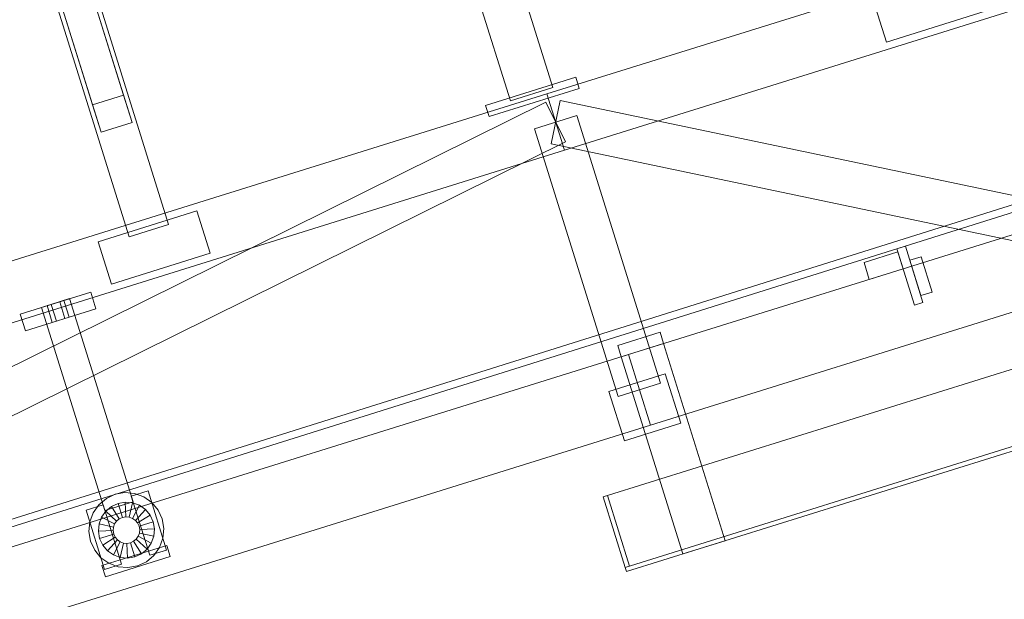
# Model space of a CAD drawing. Header units: millimetres. Extents: x -1970 to 61924, y -58230 to 6847.
# Tile 698 of 925: x 23564 to 24231, y 2686 to 3079. Entities that reach past the tile are written whole.
import ezdxf

# ---------------------------------------------------------------- set-up
doc = ezdxf.new("R2010")
doc.units = ezdxf.units.MM
doc.layers.add('COTAS_P', color=1, linetype='Continuous', lineweight=0)
doc.layers.add('lateral_C02', color=7, linetype='Continuous', lineweight=0)
doc.dimstyles.new('R19_100', dxfattribs={"dimtxt": 250, "dimasz": 150, "dimexe": 150, "dimexo": 80, "dimgap": 100, "dimtad": 1, "dimtih": 1, "dimtoh": 1, "dimdsep": 46, "dimcen": 0.09, "dimadec": 0, "dimazin": 0, "dimtfac": 1, "dimtdec": 4, "dimtofl": 0, "dimtmove": 0, "dimatfit": 3, "dimfxl": 1, "dimtolj": 1, "dimtzin": 0, "dimarcsym": 0})

# ---------------------------------------------------------------- blocks, each defined once
blk = doc.blocks.new('DIM_R26_4')
at = {"layer": 'COTAS_P'}
for p, q in [((15248.37, 1279.09), (24311.82, 4109.09)), ((24311.82, 4109.09), (24155.23, 4107.34)), ((24311.82, 4109.09), (24182.05, 4021.43)), ((24580.07, 3250), (24311.82, 4109.09)), ((15248.37, 1279.09), (15378.14, 1366.76)), ((15248.37, 1279.09), (15404.97, 1280.85)), ((15516.62, 420), (15248.37, 1279.09))]:
    blk.add_line(p, q, dxfattribs=at)
blk.add_text('9495 P', height=250, rotation=17.34062, dxfattribs=at).set_placement((19750.29, 2789.55))

msp = doc.modelspace()

# ---------------------------------------------------------------- linework, layer by layer
at = {"layer": 'lateral_C02'}
for p, q in [((23664.828, 2940.128), (23597.766, 3154.901)), ((23634.326, 3027.746), (23594.984, 3153.747)), ((23571.039, 3146.556), (23638.1, 2931.782)), ((23573.984, 3147.19), (23613.326, 3021.189)), ((23640.125, 3009.176), (23600.782, 3135.176)), ((23619.125, 3002.619), (23579.782, 3128.619)), ((23921.126, 3028.536), (24245.673, 3129.873)), ((23925.005, 3032.89), (23898.716, 3117.084)), ((23870.079, 3108.143), (23896.368, 3023.948)), ((23933.048, 2990.354), (24257.595, 3091.691)), ((24142.163, 3092.315), (24151.104, 3063.679)), ((24151.104, 3063.679), (24217.923, 3084.542)), ((15575.415, 232.817), (24634.01, 3078.273)), ((15576.913, 228.047), (24635.508, 3073.503)), ((23879.545, 3020.79), (23940.636, 3039.866)), ((23943.02, 3032.229), (23940.636, 3039.866)), ((22775.666, 2670.874), (23921.126, 3028.536)), ((23881.929, 3013.154), (23943.02, 3032.229)), ((23896.368, 3023.948), (23925.005, 3032.89)), ((23921.126, 3028.536), (23933.048, 2990.354)), ((22831.602, 2483.861), (23920.432, 3022.888)), ((23634.326, 3027.746), (23613.326, 3021.189)), ((23640.125, 3009.176), (23634.326, 3027.746)), ((23920.432, 3022.888), (23933.742, 2996.002)), ((23930.169, 3024.125), (23924.005, 2994.765)), ((23930.169, 3024.125), (24311.346, 2944.098)), ((23613.326, 3021.189), (23619.125, 3002.619)), ((23879.545, 3020.79), (23881.929, 3013.154)), ((23619.125, 3002.619), (23640.125, 3009.176)), ((23941.405, 3013.916), (23912.769, 3004.974)), ((23941.405, 3013.916), (23998.035, 2832.551)), ((23969.399, 2823.61), (23912.769, 3004.974)), ((22844.912, 2456.976), (23933.742, 2996.002)), ((23924.005, 2994.765), (24305.182, 2914.738)), ((22787.589, 2632.692), (23933.048, 2990.354)), ((23617.161, 2928.387), (23683.979, 2949.25)), ((23692.921, 2920.614), (23683.979, 2949.25)), ((23976.266, 2851.944), (24300.813, 2953.282)), ((23638.1, 2931.782), (23664.828, 2940.128)), ((23617.161, 2928.387), (23626.102, 2899.75)), ((24135.917, 2914.366), (24158.826, 2921.519)), ((24158.187, 2923.568), (24163.914, 2925.356)), ((24158.187, 2923.568), (24170.109, 2885.386)), ((24162.403, 2910.064), (24158.826, 2921.519)), ((24175.836, 2887.174), (24163.914, 2925.356)), ((23626.102, 2899.75), (23692.921, 2920.614)), ((24166.894, 2915.811), (24174.531, 2918.195)), ((24166.894, 2915.811), (24174.346, 2891.947)), ((24181.982, 2894.331), (24174.531, 2918.195)), ((24135.917, 2914.366), (24139.494, 2902.911)), ((24139.494, 2902.911), (24162.403, 2910.064)), ((23991.168, 2804.217), (24315.715, 2905.554)), ((23564.354, 2879.422), (23612.082, 2894.325)), ((23578.673, 2883.893), (23597.764, 2889.854)), ((23591.082, 2887.768), (23593.945, 2888.662)), ((23597.522, 2877.207), (23593.945, 2888.662)), ((23640.743, 2752.208), (23597.764, 2889.854)), ((23615.658, 2882.87), (23612.082, 2894.325)), ((24174.346, 2891.947), (24181.982, 2894.331)), ((23567.931, 2867.968), (23615.658, 2882.87)), ((23578.673, 2883.893), (23621.652, 2746.247)), ((23582.491, 2885.085), (23585.354, 2885.979)), ((23582.491, 2885.085), (23586.067, 2873.631)), ((23585.354, 2885.979), (23591.082, 2887.768)), ((23588.931, 2874.525), (23585.354, 2885.979)), ((23594.658, 2876.313), (23591.082, 2887.768)), ((23959.241, 2755.486), (24379.243, 2886.629)), ((24170.109, 2885.386), (24175.836, 2887.174)), ((23564.354, 2879.422), (23567.931, 2867.968)), ((23588.931, 2874.525), (23594.658, 2876.313)), ((23594.658, 2876.313), (23597.522, 2877.207)), ((23588.931, 2874.525), (23586.067, 2873.631)), ((23969.109, 2858.09), (23997.745, 2867.032)), ((24000.129, 2859.395), (23997.745, 2867.032)), ((23969.109, 2858.09), (23971.493, 2850.454)), ((23971.493, 2850.454), (24000.129, 2859.395)), ((24041.857, 2725.759), (24000.129, 2859.395)), ((22830.806, 2494.282), (23976.266, 2851.944)), ((23971.493, 2850.454), (24013.22, 2716.817)), ((23976.266, 2851.944), (23991.168, 2804.217)), ((23963.136, 2826.892), (24001.318, 2838.814)), ((23974.144, 2707.759), (24394.146, 2838.901)), ((23975.038, 2704.895), (24395.04, 2836.038)), ((24011.75, 2805.405), (24001.318, 2838.814)), ((23998.035, 2832.551), (23969.399, 2823.61)), ((23963.136, 2826.892), (23973.568, 2793.483)), ((22845.709, 2446.555), (23991.168, 2804.217)), ((23973.568, 2793.483), (24011.75, 2805.405)), ((23622.676, 2754.46), (23628.694, 2757.245)), ((23628.694, 2757.245), (23635.227, 2758.379)), ((23635.227, 2758.379), (23641.831, 2757.782)), ((23639.551, 2756.026), (23651.005, 2759.602)), ((23639.551, 2756.026), (23652.069, 2715.935)), ((23641.831, 2757.782), (23648.055, 2755.497)), ((23648.055, 2755.497), (23653.476, 2751.679)), ((23663.523, 2719.511), (23651.005, 2759.602)), ((23959.241, 2755.486), (23962.105, 2756.38)), ((23959.241, 2755.486), (23974.144, 2707.759)), ((23977.008, 2708.653), (23962.105, 2756.38)), ((23609.005, 2746.488), (23620.46, 2750.065)), ((23613.767, 2744.791), (23617.585, 2750.212)), ((23617.585, 2750.212), (23622.676, 2754.46)), ((23632.978, 2709.974), (23620.46, 2750.065)), ((23621.652, 2746.247), (23640.743, 2752.208)), ((23622.292, 2745.875), (23626.1, 2749.053)), ((23626.1, 2749.053), (23630.601, 2751.136)), ((23631.45, 2740.604), (23626.1, 2749.053)), ((23630.601, 2751.136), (23635.488, 2751.984)), ((23633.582, 2741.591), (23630.601, 2751.136)), ((23635.897, 2741.992), (23635.488, 2751.984)), ((23635.488, 2751.984), (23640.428, 2751.538)), ((23638.237, 2741.781), (23640.428, 2751.538)), ((23640.428, 2751.538), (23645.084, 2749.829)), ((23640.442, 2740.971), (23645.084, 2749.829)), ((23645.084, 2749.829), (23649.139, 2746.972)), ((23653.476, 2751.679), (23657.724, 2746.588)), ((23609.005, 2746.488), (23621.523, 2706.397)), ((23611.482, 2738.566), (23613.767, 2744.791)), ((23617.726, 2737.164), (23619.435, 2741.82)), ((23619.435, 2741.82), (23622.292, 2745.875)), ((23628.293, 2737.178), (23619.435, 2741.82)), ((23629.646, 2739.099), (23622.292, 2745.875)), ((23631.45, 2740.604), (23633.582, 2741.591)), ((23633.582, 2741.591), (23635.897, 2741.992)), ((23635.897, 2741.992), (23638.237, 2741.781)), ((23638.237, 2741.781), (23640.442, 2740.971)), ((23642.363, 2739.618), (23649.139, 2746.972)), ((23643.868, 2737.814), (23652.317, 2743.164)), ((23649.139, 2746.972), (23652.317, 2743.164)), ((23652.317, 2743.164), (23654.401, 2738.663)), ((23657.724, 2746.588), (23660.51, 2740.57)), ((23610.885, 2731.962), (23611.482, 2738.566)), ((23617.28, 2732.224), (23617.726, 2737.164)), ((23627.483, 2734.972), (23617.726, 2737.164)), ((23627.272, 2732.632), (23627.483, 2734.972)), ((23627.483, 2734.972), (23628.293, 2737.178)), ((23628.293, 2737.178), (23629.646, 2739.099)), ((23629.646, 2739.099), (23631.45, 2740.604)), ((23640.442, 2740.971), (23642.363, 2739.618)), ((23642.363, 2739.618), (23643.868, 2737.814)), ((23643.868, 2737.814), (23644.855, 2735.682)), ((23654.401, 2738.663), (23644.855, 2735.682)), ((23644.855, 2735.682), (23645.257, 2733.367)), ((23654.401, 2738.663), (23655.248, 2733.776)), ((23660.51, 2740.57), (23661.643, 2734.037)), ((23612.019, 2725.429), (23610.885, 2731.962)), ((23627.272, 2732.632), (23617.28, 2732.224)), ((23618.128, 2727.337), (23617.28, 2732.224)), ((23627.673, 2730.317), (23618.128, 2727.337)), ((23628.66, 2728.185), (23620.211, 2722.836)), ((23627.673, 2730.317), (23627.272, 2732.632)), ((23628.66, 2728.185), (23627.673, 2730.317)), ((23630.165, 2726.381), (23628.66, 2728.185)), ((23644.236, 2728.822), (23642.883, 2726.901)), ((23645.045, 2731.027), (23644.236, 2728.822)), ((23644.236, 2728.822), (23653.093, 2724.18)), ((23645.257, 2733.367), (23645.045, 2731.027)), ((23645.045, 2731.027), (23654.802, 2728.836)), ((23645.257, 2733.367), (23655.248, 2733.776)), ((23654.802, 2728.836), (23653.093, 2724.18)), ((23655.248, 2733.776), (23654.802, 2728.836)), ((23661.643, 2734.037), (23661.047, 2727.433)), ((23614.804, 2719.412), (23612.019, 2725.429)), ((23620.211, 2722.836), (23618.128, 2727.337)), ((23619.674, 2708.963), (23663.584, 2722.673)), ((23623.389, 2719.027), (23620.211, 2722.836)), ((23630.165, 2726.381), (23623.389, 2719.027)), ((23632.086, 2725.028), (23627.444, 2716.171)), ((23632.086, 2725.028), (23630.165, 2726.381)), ((23634.292, 2724.219), (23632.086, 2725.028)), ((23634.292, 2724.219), (23632.1, 2714.462)), ((23636.632, 2724.007), (23634.292, 2724.219)), ((23638.947, 2724.409), (23636.632, 2724.007)), ((23636.632, 2724.007), (23637.04, 2714.016)), ((23641.079, 2725.396), (23638.947, 2724.409)), ((23638.947, 2724.409), (23641.927, 2714.863)), ((23642.883, 2726.901), (23641.079, 2725.396)), ((23641.079, 2725.396), (23646.428, 2716.947)), ((23642.883, 2726.901), (23650.237, 2720.125)), ((23653.093, 2724.18), (23650.237, 2720.125)), ((23658.761, 2721.209), (23654.943, 2715.788)), ((23661.047, 2727.433), (23658.761, 2721.209)), ((23665.968, 2715.037), (23663.584, 2722.673)), ((24013.22, 2716.817), (24041.857, 2725.759)), ((23619.052, 2714.321), (23614.804, 2719.412)), ((23622.059, 2701.326), (23665.968, 2715.037)), ((23627.444, 2716.171), (23623.389, 2719.027)), ((23632.1, 2714.462), (23627.444, 2716.171)), ((23641.927, 2714.863), (23637.04, 2714.016)), ((23646.428, 2716.947), (23641.927, 2714.863)), ((23650.237, 2720.125), (23646.428, 2716.947)), ((23654.943, 2715.788), (23649.852, 2711.54)), ((23652.069, 2715.935), (23663.523, 2719.511)), ((23624.473, 2710.502), (23619.052, 2714.321)), ((23619.674, 2708.963), (23622.059, 2701.326)), ((23621.523, 2706.397), (23632.978, 2709.974)), ((23630.698, 2708.217), (23624.473, 2710.502)), ((23637.301, 2707.621), (23630.698, 2708.217)), ((23637.04, 2714.016), (23632.1, 2714.462)), ((23643.835, 2708.754), (23637.301, 2707.621)), ((23649.852, 2711.54), (23643.835, 2708.754)), ((23974.144, 2707.759), (23977.008, 2708.653)), ((23974.144, 2707.759), (23975.038, 2704.895))]:
    msp.add_line(p, q, dxfattribs=at)

# ---------------------------------------------------------------- dimensions: what is measured, and where the dimension line sits
at = {"layer": 'COTAS_P'}
dim = msp.add_aligned_dim(p1=(15516.618, 420), p2=(24580.067, 3250), distance=900, text='<> P', dimstyle='R19_100', dxfattribs=at)
dim.commit()
dim.dimension.update_dxf_attribs({"geometry": 'DIM_R26_4', "text_midpoint": (19780.096, 2694.095)})

doc.saveas('drawing.dxf')
